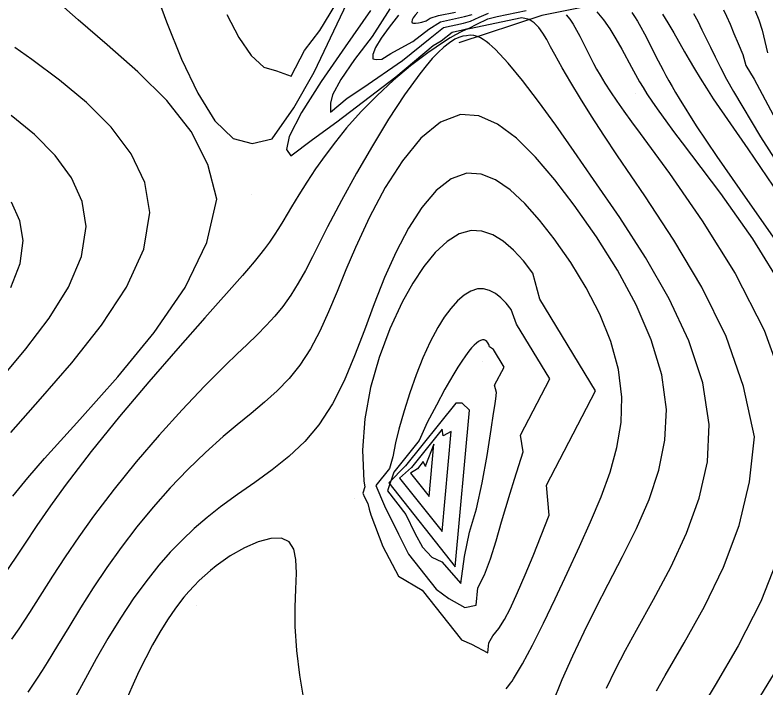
# Model space of a CAD drawing. Extents: x 2356077 to 2359823, y 225951 to 227822.
# Drawn here: x 2356848 to 2356931.8, y 227373.3 to 227448.4 of the extents above; entities that cross this region are included whole.
import ezdxf

# ---------------------------------------------------------------- set-up
doc = ezdxf.new("R2010")
doc.units = 0
for name, color, linetype in [('DTM Contours Major', 7, 'Continuous'), ('DTM Contours Minor', 7, 'Continuous'), ('PH Exist DTM Breakline', 7, 'Continuous'), ('PH Exist DTM Point', 7, 'Continuous')]:
    doc.layers.add(name, color=color, linetype=linetype)

msp = doc.modelspace()

# ---------------------------------------------------------------- linework, layer by layer
at = {"layer": 'DTM Contours Major'}
for points in [[(2356892.925, 227448.72), (2356892.631, 227448.376), (2356892.416, 227448.078), (2356892.286, 227447.832), (2356892.244, 227447.643), (2356892.297, 227447.518), (2356892.44, 227447.46), (2356892.672, 227447.46), (2356892.986, 227447.509), (2356893.377, 227447.6), (2356893.841, 227447.726), (2356894.283, 227448.048), (2356895.222, 227448.315), (2356897.139, 227448.722)], [(2356920.214, 227448.495), (2356920.828, 227447.514), (2356921.476, 227446.4), (2356922.674, 227444.289), (2356923.208, 227443.367), (2356923.789, 227442.384), (2356924.423, 227441.337), (2356925.125, 227440.219), (2356925.894, 227439.029), (2356929.747, 227433.436), (2356948.121, 227406.341)], [(2356913.974, 227373.229), (2356914.997, 227375.321), (2356916.115, 227377.476), (2356917.326, 227379.71), (2356919.229, 227383.138), (2356921.148, 227386.753), (2356922.907, 227390.534), (2356924.328, 227394.461), (2356925.233, 227398.513), (2356925.444, 227402.667), (2356924.737, 227407.323), (2356923.181, 227412.02), (2356920.978, 227416.699), (2356918.332, 227421.301), (2356915.447, 227425.767), (2356912.524, 227430.039), (2356910.358, 227433.163), (2356908.307, 227436.079), (2356906.388, 227438.733), (2356904.616, 227441.067), (2356903.008, 227443.026), (2356901.579, 227444.553), (2356901.226, 227444.884), (2356900.886, 227445.178), (2356900.554, 227445.435), (2356900.23, 227445.653), (2356899.911, 227445.832), (2356899.594, 227445.971), (2356899.178, 227446.09), (2356898.761, 227446.139), (2356898.354, 227446.064), (2356897.926, 227446.009), (2356897.491, 227445.883), (2356897.054, 227445.676), (2356896.45, 227445.295), (2356895.83, 227444.805), (2356895.192, 227444.212), (2356894.533, 227443.518), (2356893.852, 227442.725), (2356893.147, 227441.838), (2356891.441, 227439.475), (2356889.656, 227436.753), (2356887.849, 227433.796), (2356886.075, 227430.727), (2356884.392, 227427.669), (2356882.856, 227424.747), (2356881.163, 227421.408), (2356880.367, 227419.883), (2356879.569, 227418.449), (2356878.739, 227417.104), (2356877.85, 227415.844), (2356876.963, 227414.755), (2356876.004, 227413.706), (2356874.975, 227412.668), (2356873.878, 227411.612), (2356872.715, 227410.511), (2356871.487, 227409.335), (2356869.113, 227406.964), (2356866.606, 227404.324), (2356864.038, 227401.482), (2356861.484, 227398.508), (2356859.017, 227395.47), (2356856.711, 227392.436), (2356855.078, 227390.136), (2356853.567, 227387.896), (2356852.159, 227385.732), (2356849.583, 227381.696), (2356848.378, 227379.857), (2356847.589, 227378.699)], [(2356847.498, 227417.984), (2356848.522, 227420.637), (2356848.858, 227423.232), (2356848.492, 227425.407), (2356847.561, 227427.498)], [(2356902.543, 227409.091), (2356901.35, 227411.047), (2356900.926, 227411.341), (2356900.84, 227411.592), (2356900.734, 227411.795), (2356900.61, 227411.95), (2356900.469, 227412.055), (2356900.311, 227412.11), (2356900.139, 227412.114), (2356899.928, 227412.058), (2356899.7, 227411.938), (2356899.455, 227411.757), (2356899.195, 227411.517), (2356898.919, 227411.22), (2356898.628, 227410.869), (2356898.237, 227410.347), (2356897.823, 227409.744), (2356897.387, 227409.067), (2356896.928, 227408.319), (2356896.448, 227407.505), (2356895.945, 227406.63), (2356894.987, 227404.845), (2356893.965, 227402.894), (2356893.055, 227400.887), (2356890.232, 227397.367), (2356889.519, 227395.254), (2356891.59, 227392.639), (2356892.568, 227390.541), (2356893.449, 227388.983), (2356894.493, 227387.879), (2356895.599, 227387.35), (2356897.712, 227384.911), (2356898.121, 227387.944), (2356898.68, 227390.653), (2356899.457, 227393.241), (2356900.108, 227396.178), (2356900.652, 227399.214), (2356901.108, 227402.1), (2356901.383, 227403.916), (2356901.504, 227404.749), (2356901.612, 227405.531), (2356901.705, 227406.261), (2356901.494, 227407.072), (2356902.543, 227409.091)]]:
    msp.add_lwpolyline(points, dxfattribs=at)
at = {"layer": 'DTM Contours Minor'}
for points in [[(2356847.711, 227394.671), (2356849.387, 227396.707), (2356851.247, 227398.871), (2356855.19, 227403.246), (2356859.427, 227407.982), (2356863.502, 227412.94), (2356866.962, 227417.983), (2356869.354, 227422.976), (2356870.472, 227427.818), (2356869.497, 227431.701), (2356867.613, 227435.383), (2356864.895, 227438.832), (2356861.669, 227442.054), (2356858.262, 227445.053), (2356855, 227447.835), (2356853.736, 227448.952), (2356852.554, 227450.049), (2356851.451, 227451.141), (2356850.423, 227452.245), (2356849.468, 227453.379), (2356848.583, 227454.56), (2356847.028, 227457.015)], [(2356863.351, 227451.796), (2356864.883, 227447.641), (2356866.554, 227443.475), (2356868.353, 227439.666), (2356870.27, 227436.581), (2356872.295, 227434.59), (2356874.417, 227434.06), (2356876.66, 227434.568), (2356879.077, 227438.016), (2356881.338, 227441.989), (2356887.991, 227455.975)], [(2356871.595, 227448.426), (2356872.959, 227445.879), (2356874.334, 227443.857), (2356875.729, 227442.553), (2356877.156, 227442.158), (2356878.794, 227441.566), (2356880.284, 227444.427), (2356881.973, 227446.651), (2356883.761, 227449.596)], [(2356887.621, 227448.9), (2356884.803, 227444.852), (2356882.129, 227440.972), (2356879.946, 227437.504), (2356878.552, 227434.84), (2356878.25, 227433.375), (2356878.739, 227432.676), (2356881.156, 227434.49), (2356883.873, 227436.448), (2356890.447, 227441.485), (2356894.624, 227444.973), (2356895.507, 227445.497), (2356896.735, 227446.472), (2356897.894, 227446.718), (2356898.632, 227446.919), (2356899.5, 227447.366), (2356900.734, 227447.946), (2356901.773, 227448.219), (2356905.014, 227448.885)], [(2356889.793, 227449.063), (2356887.841, 227445.998), (2356885.846, 227443.411), (2356884.314, 227441.177), (2356883.381, 227439.491), (2356883.183, 227438.552), (2356883.18, 227437.535), (2356885.031, 227439.094), (2356886.793, 227440.24), (2356891.221, 227443.301), (2356894.29, 227445.813), (2356895.795, 227446.995), (2356898.004, 227447.463), (2356898.8, 227447.716), (2356899.762, 227448.146), (2356900.812, 227448.579)], [(2356912.906, 227448.739), (2356913.645, 227447.859), (2356914.349, 227446.84), (2356915.023, 227445.725), (2356915.674, 227444.559), (2356916.752, 227442.562), (2356917.2, 227441.752), (2356917.665, 227440.945), (2356918.067, 227440.278), (2356918.494, 227439.599), (2356919.127, 227438.645), (2356919.826, 227437.638), (2356920.601, 227436.562), (2356921.459, 227435.4), (2356922.411, 227434.133), (2356923.463, 227432.744), (2356926.689, 227428.459), (2356930.285, 227423.395), (2356933.786, 227417.687)], [(2356916.791, 227448.662), (2356917.119, 227448.205), (2356917.433, 227447.712), (2356917.826, 227447.031), (2356918.218, 227446.295), (2356918.62, 227445.503), (2356919.499, 227443.743), (2356919.996, 227442.773), (2356920.291, 227442.213), (2356920.604, 227441.632), (2356920.937, 227441.03), (2356921.292, 227440.404), (2356921.671, 227439.753), (2356922.076, 227439.076), (2356924.001, 227436.029), (2356926.294, 227432.602), (2356928.855, 227428.889), (2356934.397, 227420.973)], [(2356923.689, 227448.556), (2356924.154, 227447.699), (2356924.633, 227446.745), (2356925.57, 227444.805), (2356926.107, 227443.707), (2356926.705, 227442.518), (2356927.377, 227441.231), (2356928.136, 227439.842), (2356931.157, 227434.769), (2356934.886, 227428.988)], [(2356927.02, 227448.949), (2356927.353, 227448.273), (2356927.763, 227447.349), (2356928.191, 227446.327), (2356928.656, 227445.204), (2356929.176, 227443.977), (2356929.537, 227442.741), (2356930.459, 227441.206), (2356932.594, 227437.24)], [(2356930.573, 227448.861), (2356930.979, 227447.843), (2356931.345, 227446.708), (2356931.958, 227444.147)], [(2356919.548, 227372.933), (2356920.512, 227374.639), (2356922.642, 227378.304), (2356924.899, 227382.362), (2356927.033, 227386.751), (2356928.792, 227391.41), (2356929.928, 227396.279), (2356930.477, 227401.283), (2356929.277, 227406.905), (2356927.316, 227412.51), (2356924.617, 227417.999), (2356921.491, 227423.264), (2356918.248, 227428.193), (2356915.199, 227432.677), (2356913.667, 227434.978), (2356912.29, 227437.105), (2356911.063, 227439.064), (2356909.978, 227440.857), (2356909.031, 227442.491), (2356908.215, 227443.968), (2356907.745, 227444.85), (2356907.304, 227445.656), (2356906.87, 227446.374), (2356906.417, 227446.992), (2356905.922, 227447.499), (2356905.361, 227447.883), (2356904.519, 227448.058), (2356898.679, 227446.856), (2356898.317, 227446.779), (2356897.747, 227446.508), (2356897.138, 227446.179), (2356896.521, 227445.825), (2356895.898, 227445.445), (2356894.019, 227444.179), (2356892.112, 227442.725), (2356890.216, 227441.122), (2356888.369, 227439.405), (2356886.608, 227437.612), (2356884.971, 227435.78), (2356883.715, 227434.238), (2356882.564, 227432.707), (2356881.508, 227431.201), (2356880.539, 227429.731), (2356879.647, 227428.311), (2356878.823, 227426.954), (2356877.854, 227425.342), (2356877.375, 227424.565), (2356876.883, 227423.799), (2356876.367, 227423.038), (2356875.814, 227422.276), (2356875.265, 227421.569), (2356874.673, 227420.845), (2356874.033, 227420.094), (2356873.342, 227419.305), (2356869.14, 227414.595), (2356866.126, 227411.173), (2356862.906, 227407.449), (2356859.638, 227403.564), (2356856.476, 227399.66), (2356853.575, 227395.879), (2356851.918, 227393.587), (2356850.405, 227391.402), (2356849.008, 227389.321), (2356846.454, 227385.462)], [(2356890.777, 227448.387), (2356889.706, 227447.045), (2356888.836, 227445.812), (2356888.214, 227444.763), (2356887.889, 227443.971), (2356887.908, 227443.509), (2356888.282, 227443.422), (2356888.895, 227443.468), (2356889.918, 227444.099), (2356891.073, 227444.723), (2356892.379, 227445.443), (2356894.134, 227446.802), (2356895.433, 227447.639), (2356898.114, 227448.207), (2356898.998, 227448.458)], [(2356909.49, 227448.415), (2356909.888, 227447.922), (2356910.269, 227447.349), (2356910.638, 227446.71), (2356911.003, 227446.016), (2356911.369, 227445.279), (2356911.918, 227444.159), (2356912.213, 227443.571), (2356912.53, 227442.961), (2356912.874, 227442.328), (2356913.251, 227441.67), (2356913.801, 227440.766), (2356914.423, 227439.805), (2356915.121, 227438.774), (2356915.9, 227437.661), (2356916.765, 227436.455), (2356917.722, 227435.143), (2356920.994, 227430.683), (2356924.67, 227425.413), (2356928.332, 227419.52), (2356931.561, 227413.191), (2356933.941, 227406.613)], [(2356847.511, 227401.795), (2356850.822, 227405.546), (2356854.307, 227409.565), (2356857.619, 227413.752), (2356860.408, 227418.007), (2356862.327, 227422.23), (2356863.028, 227426.321), (2356862.456, 227429.691), (2356860.933, 227432.871), (2356858.685, 227435.848), (2356855.937, 227438.605), (2356852.916, 227441.129), (2356849.847, 227443.405), (2356847.939, 227444.741)], [(2356846.421, 227407.817), (2356849.187, 227411.122), (2356851.771, 227414.538), (2356853.92, 227417.997), (2356855.382, 227421.432), (2356855.905, 227424.778), (2356855.455, 227427.558), (2356854.251, 227430.205), (2356852.437, 227432.701), (2356850.154, 227435.033), (2356847.545, 227437.182)], [(2356907.964, 227371.539), (2356909.046, 227374.21), (2356910.218, 227376.862), (2356911.468, 227379.509), (2356912.788, 227382.164), (2356914.167, 227384.842), (2356915.778, 227387.933), (2356917.335, 227391.078), (2356918.72, 227394.285), (2356919.815, 227397.56), (2356920.502, 227400.911), (2356920.665, 227404.344), (2356920.144, 227408.21), (2356918.974, 227412.127), (2356917.282, 227416.038), (2356915.197, 227419.885), (2356912.846, 227423.611), (2356910.356, 227427.16), (2356908.213, 227429.982), (2356906.071, 227432.513), (2356903.938, 227434.63), (2356901.824, 227436.21), (2356899.737, 227437.134), (2356897.686, 227437.278), (2356895.433, 227436.419), (2356893.263, 227434.63), (2356891.203, 227432.124), (2356889.279, 227429.112), (2356887.518, 227425.807), (2356885.946, 227422.421), (2356884.888, 227419.922), (2356883.906, 227417.52), (2356882.951, 227415.236), (2356881.974, 227413.09), (2356880.928, 227411.104), (2356879.763, 227409.299), (2356878.559, 227407.81), (2356877.237, 227406.445), (2356875.817, 227405.159), (2356874.322, 227403.906), (2356872.773, 227402.641), (2356871.192, 227401.318), (2356869.214, 227399.545), (2356867.24, 227397.633), (2356865.291, 227395.599), (2356863.388, 227393.462), (2356861.551, 227391.242), (2356859.801, 227388.956), (2356858.202, 227386.695), (2356856.698, 227384.429), (2356855.286, 227382.196), (2356853.958, 227380.036), (2356852.711, 227377.988), (2356851.538, 227376.089), (2356850.979, 227375.21), (2356850.437, 227374.37), (2356849.392, 227372.783)], [(2356902.776, 227373.153), (2356902.931, 227373.342), (2356903.091, 227373.55), (2356903.258, 227373.778), (2356903.432, 227374.027), (2356903.612, 227374.298), (2356904.591, 227375.937), (2356905.708, 227378.027), (2356906.933, 227380.477), (2356908.237, 227383.195), (2356909.588, 227386.09), (2356910.958, 227389.071), (2356912.202, 227391.825), (2356913.364, 227394.58), (2356914.368, 227397.34), (2356915.142, 227400.111), (2356915.612, 227402.899), (2356915.704, 227405.709), (2356915.313, 227408.821), (2356914.461, 227411.924), (2356913.232, 227414.977), (2356911.71, 227417.938), (2356909.98, 227420.765), (2356908.126, 227423.416), (2356906.507, 227425.493), (2356904.87, 227427.333), (2356903.229, 227428.856), (2356901.593, 227429.982), (2356899.976, 227430.631), (2356898.389, 227430.724), (2356896.651, 227430.101), (2356894.979, 227428.791), (2356893.385, 227426.914), (2356891.883, 227424.591), (2356890.484, 227421.941), (2356889.203, 227419.086), (2356888.045, 227416.158), (2356886.95, 227413.215), (2356885.852, 227410.323), (2356884.685, 227407.55), (2356883.384, 227404.966), (2356881.883, 227402.637), (2356880.292, 227400.767), (2356878.533, 227399.111), (2356876.659, 227397.612), (2356874.723, 227396.211), (2356872.781, 227394.852), (2356870.885, 227393.477), (2356869.399, 227392.301), (2356867.975, 227391.069), (2356866.609, 227389.775), (2356865.296, 227388.412), (2356864.032, 227386.976), (2356862.811, 227385.46), (2356861.24, 227383.308), (2356859.747, 227381.061), (2356858.34, 227378.775), (2356857.026, 227376.509), (2356855.814, 227374.319), (2356854.714, 227372.264)], [(2356912.76, 227406.447), (2356906.52, 227416.68), (2356905.759, 227419.558), (2356904.7, 227420.938), (2356903.593, 227422.143), (2356902.448, 227423.129), (2356901.274, 227423.853), (2356900.08, 227424.269), (2356898.877, 227424.333), (2356897.522, 227423.949), (2356896.179, 227423.115), (2356894.861, 227421.883), (2356893.578, 227420.306), (2356892.345, 227418.435), (2356891.174, 227416.323), (2356889.797, 227413.36), (2356888.602, 227410.159), (2356887.653, 227406.788), (2356887.013, 227403.317), (2356886.744, 227399.815), (2356886.909, 227396.35), (2356886.993, 227395.716), (2356886.765, 227395.012), (2356886.973, 227394.544), (2356887.336, 227393.841), (2356887.502, 227393.209), (2356887.674, 227392.589), (2356888.996, 227389.058), (2356890.758, 227385.757), (2356893.412, 227384.161), (2356897.791, 227378.634), (2356898.893, 227378.139), (2356900.748, 227377.171), (2356900.85, 227378.283), (2356901.304, 227379.081), (2356901.967, 227379.903), (2356902.595, 227380.922), (2356903.212, 227382.106), (2356904.049, 227383.899), (2356904.904, 227385.884), (2356905.777, 227388.015), (2356907.58, 227392.537), (2356907.274, 227395.883), (2356912.76, 227406.447)], [(2356907.651, 227407.769), (2356903.935, 227413.863), (2356903.331, 227415.519), (2356902.779, 227416.227), (2356902.19, 227416.826), (2356901.57, 227417.299), (2356900.927, 227417.631), (2356900.267, 227417.803), (2356899.597, 227417.8), (2356898.839, 227417.574), (2356898.081, 227417.124), (2356897.329, 227416.472), (2356896.588, 227415.638), (2356895.863, 227414.642), (2356895.159, 227413.504), (2356894.3, 227411.884), (2356893.488, 227410.105), (2356892.729, 227408.207), (2356892.027, 227406.226), (2356891.388, 227404.201), (2356890.818, 227402.17), (2356890.431, 227400.615), (2356890.113, 227399.075), (2356889.762, 227397.765), (2356888.237, 227395.864), (2356889.185, 227393.588), (2356890.774, 227390.429), (2356891.865, 227388.202), (2356894.961, 227384.293), (2356896.366, 227383.244), (2356898.159, 227382.26), (2356899.43, 227382.507), (2356899.633, 227384.443), (2356900.374, 227385.902), (2356901.035, 227387.691), (2356901.653, 227389.699), (2356902.263, 227391.812), (2356902.735, 227393.407), (2356903.217, 227394.993), (2356903.704, 227396.563), (2356904.668, 227399.633), (2356904.384, 227401.478), (2356907.651, 227407.769)], [(2356897.077, 227386.798), (2356898.679, 227404.29), (2356897.882, 227405.06), (2356897.17, 227405.036), (2356891.562, 227398.043), (2356889.667, 227396.152), (2356897.077, 227386.798)], [(2356895.629, 227390.713), (2356896.653, 227401.898), (2356895.74, 227401.39), (2356895.642, 227402.146), (2356892.214, 227397.871), (2356890.891, 227396.694), (2356895.629, 227390.713)], [(2356894.181, 227394.628), (2356894.717, 227400.482), (2356893.764, 227398.092), (2356893.761, 227397.997), (2356893.527, 227398.525), (2356892.878, 227397.716), (2356892.114, 227397.236), (2356894.181, 227394.628)], [(2356880.251, 227371.805), (2356879.743, 227374.675), (2356879.402, 227377.458), (2356879.243, 227380.12), (2356879.248, 227382.291), (2356879.318, 227384.295), (2356879.368, 227386.078), (2356879.316, 227387.587), (2356879.079, 227388.77), (2356878.573, 227389.574), (2356877.691, 227389.973), (2356876.506, 227389.956), (2356875.102, 227389.581), (2356873.564, 227388.908), (2356871.978, 227387.995), (2356870.427, 227386.903), (2356869.772, 227386.377), (2356869.14, 227385.826), (2356868.53, 227385.252), (2356867.941, 227384.655), (2356867.372, 227384.035), (2356866.823, 227383.391), (2356865.872, 227382.163), (2356864.976, 227380.866), (2356864.127, 227379.503), (2356863.32, 227378.083), (2356862.546, 227376.609), (2356861.799, 227375.09), (2356860.987, 227373.337), (2356860.206, 227371.547)], [(2356933.321, 227388.3), (2356931.199, 227382.903), (2356928.687, 227377.95), (2356926.119, 227373.555), (2356923.83, 227369.832)], [(2356933.803, 227376.737), (2356930.747, 227371.733)]]:
    msp.add_lwpolyline(points, dxfattribs=at)
at = {"layer": 'PH Exist DTM Breakline'}
msp.add_lwpolyline([(2357045.056, 227535.65), (2357032.978, 227513.556), (2357025.369, 227499.293), (2357019.944, 227490.49), (2357015.349, 227484.064), (2357011.198, 227480.611), (2357006.152, 227476.03), (2356994.871, 227466.994), (2356984.726, 227459.442), (2356970.291, 227456.179), (2356949.076, 227453.786), (2356931.617, 227452.214), (2356916.934, 227450.421), (2356906.745, 227448.342), (2356897.489, 227445.273)], dxfattribs=at)
at = {"layer": 'PH Exist DTM Point'}
for p, q in [((2356917.2, 227439.628), (2356917.2, 227439.628)), ((2356874.303, 227428.403), (2356874.303, 227428.403)), ((2356900.129, 227409.716), (2356900.129, 227409.716)), ((2356893.061, 227397.656), (2356893.061, 227397.656)), ((2356885.865, 227394.467), (2356885.865, 227394.467)), ((2356868.18, 227382.477), (2356868.18, 227382.477))]:
    msp.add_line(p, q, dxfattribs=at)

doc.saveas('drawing.dxf')
